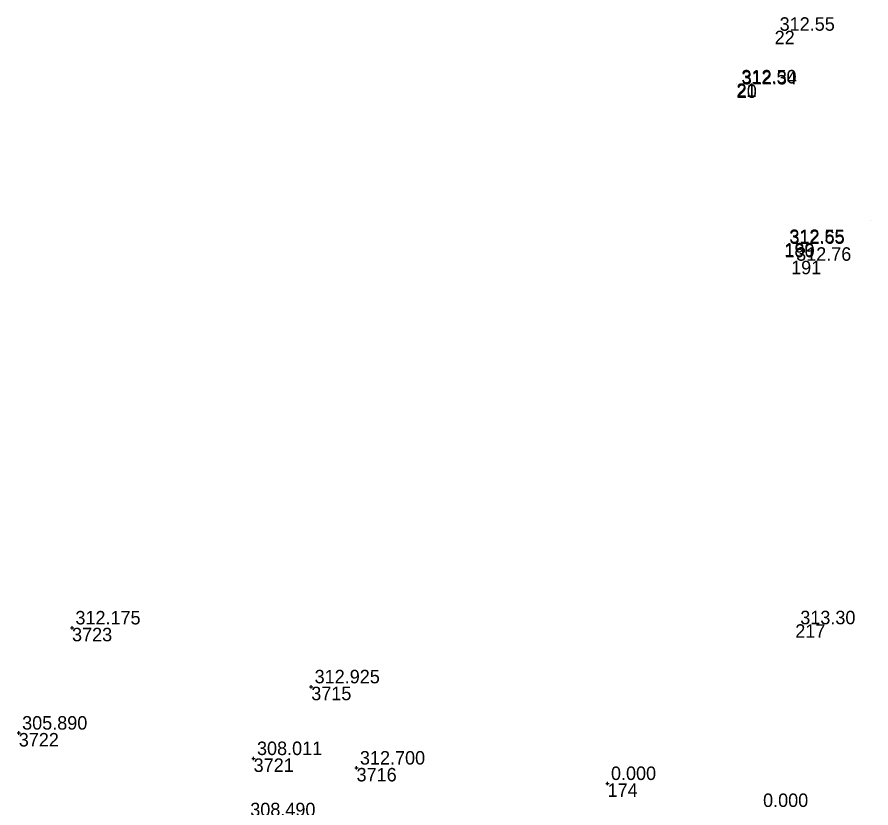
# Model space of a CAD drawing. Extents: x -829398 to -819400, y -1074439 to -1067977.
# Drawn here: x -821978.7 to -821902.7, y -1070256.5 to -1070186.1 of the extents above; entities that cross this region are included whole.
import ezdxf

# ---------------------------------------------------------------- set-up
doc = ezdxf.new("R2010")
doc.units = 0
for name, color, linetype in [('Vrstva 60', 7, 'Continuous'), ('Vrstva 61', 7, 'Continuous'), ('Čísla bodů_doměření_2012', 7, 'Continuous')]:
    doc.layers.add(name, color=color, linetype=linetype)

# ---------------------------------------------------------------- blocks, each defined once
blk = doc.blocks.new('BOD')
at = {"layer": 'Čísla bodů_doměření_2012'}
for p, q in [((-0.15, 0), (0.15, 0)), ((0, -0.15), (0, 0.15))]:
    blk.add_line(p, q, dxfattribs=at)

msp = doc.modelspace()

# ---------------------------------------------------------------- linework, layer by layer
at = {"layer": 'Vrstva 60'}
for p, q in [((-821911.282, -1070187.351), (-821911.282, -1070187.351)), ((-821914.685, -1070192.035), (-821914.685, -1070192.035)), ((-821914.652, -1070192.127), (-821914.652, -1070192.127)), ((-821902.712, -1070204.251), (-821902.712, -1070204.251)), ((-821910.418, -1070206.232), (-821910.418, -1070206.232)), ((-821910.4, -1070206.309), (-821910.4, -1070206.309)), ((-821909.814, -1070207.813), (-821909.814, -1070207.813)), ((-821909.445, -1070240.155), (-821909.445, -1070240.155))]:
    msp.add_line(p, q, dxfattribs=at)

# ---------------------------------------------------------------- block references
for p in [(-821973.82, -1070240.47), (-821973.82, -1070240.47), (-821952.526, -1070245.709), (-821952.526, -1070245.709), (-821978.563, -1070249.828), (-821978.563, -1070249.828), (-821957.657, -1070252.092), (-821957.657, -1070252.092), (-821948.495, -1070252.936), (-821948.495, -1070252.936), (-821926.15, -1070254.31)]:
    msp.add_blockref('BOD', p, dxfattribs=at)

# ---------------------------------------------------------------- texts
for s, p in [('22', (-821911.282, -1070188.551)), ('21', (-821914.685, -1070193.235)), ('20', (-821914.652, -1070193.327)), ('189', (-821910.418, -1070207.432)), ('190', (-821910.4, -1070207.509)), ('191', (-821909.814, -1070209.013)), ('3723', (-821973.82, -1070241.67)), ('217', (-821909.445, -1070241.355)), ('3715', (-821952.526, -1070246.909)), ('3722', (-821978.563, -1070251.028)), ('3721', (-821957.657, -1070253.292)), ('3716', (-821948.495, -1070254.136)), ('174', (-821926.15, -1070255.51))]:
    msp.add_text(s, height=1.2, dxfattribs=at).set_placement(p)
at = {"layer": 'Vrstva 61'}
for s, p in [(' 312.55', (-821911.282, -1070187.351)), (' 312.50', (-821914.685, -1070192.035)), (' 312.34', (-821914.652, -1070192.127)), (' 312.55', (-821910.418, -1070206.232)), (' 312.65', (-821910.4, -1070206.309)), (' 312.76', (-821909.814, -1070207.813)), ('312.175', (-821973.52, -1070240.17)), (' 313.30', (-821909.445, -1070240.155)), ('312.925', (-821952.226, -1070245.409)), ('305.890', (-821978.263, -1070249.528)), ('308.011', (-821957.357, -1070251.792)), ('312.700', (-821948.195, -1070252.636)), ('0.000', (-821925.85, -1070254.01)), ('0.000', (-821912.31, -1070256.41)), ('308.490', (-821957.957, -1070257.236))]:
    msp.add_text(s, height=1.2, dxfattribs=at).set_placement(p)

doc.saveas('drawing.dxf')
